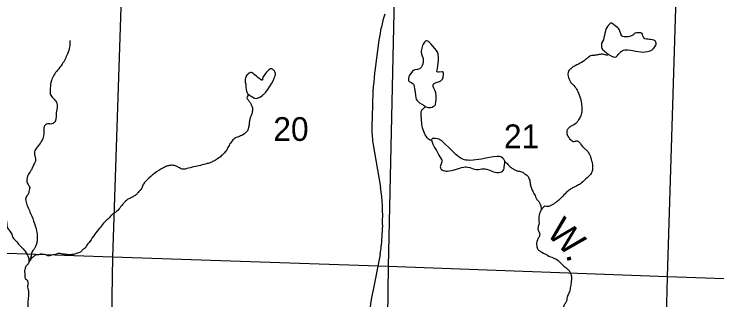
# Model space of a CAD drawing. Extents: x 1219626 to 1426462, y 456797 to 752399.
# Drawn here: x 1345886 to 1359212, y 635829 to 641247 of the extents above; entities that cross this region are included whole.
import ezdxf

# ---------------------------------------------------------------- set-up
doc = ezdxf.new("R2010")
doc.units = 0
for name, color, linetype in [('Lakes and Ponds', 7, 'Continuous'), ('Narrow River Creek and Branch and Slough', 7, 'Continuous'), ('Narrow River Creek and Branch and Slough Text', 7, 'Continuous'), ('Section Lines', 7, 'Continuous'), ('Section Numbers', 7, 'Continuous'), ('Uninventoried Roads and Features', 7, 'Continuous')]:
    doc.layers.add(name, color=color, linetype=linetype)

msp = doc.modelspace()

# ---------------------------------------------------------------- linework, layer by layer
at = {"layer": 'Lakes and Ponds'}
for points in [[(1357081, 640543), (1357109, 640519), (1357137, 640495), (1357180, 640466), (1357226, 640443), (1357248, 640435), (1357266, 640432), (1357292, 640434), (1357304, 640439), (1357315, 640446), (1357327, 640464), (1357339, 640483), (1357357, 640502), (1357375, 640521), (1357394, 640537), (1357415, 640552), (1357441, 640564), (1357468, 640569), (1357525, 640568), (1357581, 640563), (1357674, 640546), (1357767, 640529), (1357806, 640527), (1357845, 640529), (1357897, 640537), (1357948, 640552), (1357981, 640569), (1358011, 640594), (1358036, 640625), (1358054, 640659), (1358058, 640673), (1358059, 640695), (1358052, 640717), (1358038, 640737), (1358029, 640744), (1358018, 640749), (1357987, 640757), (1357955, 640762), (1357928, 640765), (1357901, 640769), (1357873, 640772), (1357845, 640780), (1357832, 640790), (1357819, 640811), (1357808, 640832), (1357798, 640862), (1357791, 640876), (1357780, 640887), (1357766, 640893), (1357745, 640893), (1357724, 640890), (1357689, 640889), (1357655, 640883), (1357647, 640878), (1357638, 640867), (1357628, 640856), (1357606, 640843), (1357583, 640832), (1357557, 640824), (1357531, 640818), (1357491, 640814), (1357452, 640815), (1357428, 640820), (1357417, 640825), (1357408, 640834), (1357395, 640855), (1357383, 640889), (1357371, 640922), (1357356, 640957), (1357347, 640974), (1357335, 640987), (1357309, 641006), (1357284, 641024), (1357251, 641049), (1357218, 641073), (1357210, 641076), (1357195, 641073), (1357185, 641066), (1357153, 641034), (1357137, 641014), (1357125, 640993), (1357108, 640959), (1357096, 640924), (1357088, 640883), (1357079, 640842), (1357069, 640801), (1357058, 640760), (1357042, 640726), (1357024, 640693), (1357020, 640660), (1357023, 640626), (1357031, 640593), (1357039, 640578), (1357050, 640566), (1357065, 640555), (1357081, 640543)], [(1353660, 639509), (1353665, 639506), (1353674, 639501), (1353692, 639488), (1353715, 639480), (1353737, 639477), (1353781, 639478), (1353812, 639485), (1353834, 639493), (1353859, 639509), (1353868, 639520), (1353873, 639531), (1353885, 639585), (1353889, 639627), (1353889, 639690), (1353883, 639751), (1353872, 639789), (1353844, 639845), (1353834, 639873), (1353832, 639900), (1353839, 639919), (1353853, 639932), (1353889, 639949), (1353952, 639970), (1353979, 639982), (1353998, 639999), (1354007, 640013), (1354019, 640046), (1354027, 640100), (1354026, 640125), (1354022, 640145), (1354014, 640152), (1354001, 640154), (1353938, 640148), (1353924, 640147), (1353909, 640151), (1353904, 640156), (1353903, 640163), (1353911, 640213), (1353921, 640264), (1353930, 640374), (1353930, 640429), (1353925, 640484), (1353911, 640526), (1353894, 640555), (1353862, 640596), (1353826, 640636), (1353792, 640675), (1353765, 640705), (1353743, 640724), (1353728, 640734), (1353705, 640740), (1353695, 640738), (1353685, 640731), (1353669, 640714), (1353645, 640679), (1353630, 640648), (1353614, 640600), (1353604, 640551), (1353603, 640528), (1353612, 640486), (1353633, 640425), (1353641, 640394), (1353644, 640363), (1353640, 640330), (1353627, 640282), (1353602, 640234), (1353586, 640217), (1353570, 640207), (1353536, 640197), (1353483, 640187), (1353459, 640178), (1353438, 640163), (1353405, 640123), (1353385, 640088), (1353373, 640061), (1353363, 640022), (1353361, 640005), (1353362, 639989), (1353368, 639977), (1353378, 639969), (1353430, 639943), (1353453, 639927), (1353461, 639917), (1353465, 639906), (1353479, 639838), (1353489, 639769), (1353494, 639712), (1353501, 639656), (1353508, 639637), (1353525, 639612), (1353549, 639589), (1353575, 639565), (1353617, 639537), (1353639, 639526), (1353660, 639509)], [(1350447, 639653), (1350473, 639645), (1350492, 639650), (1350509, 639656), (1350523, 639662), (1350548, 639674), (1350566, 639684), (1350593, 639703), (1350605, 639713), (1350618, 639724), (1350633, 639739), (1350656, 639766), (1350672, 639786), (1350695, 639817), (1350717, 639849), (1350740, 639885), (1350772, 639940), (1350802, 639996), (1350811, 640014), (1350820, 640030), (1350826, 640045), (1350831, 640059), (1350838, 640083), (1350841, 640100), (1350841, 640114), (1350840, 640123), (1350837, 640138), (1350832, 640152), (1350824, 640165), (1350815, 640175), (1350807, 640184), (1350799, 640191), (1350784, 640201), (1350773, 640206), (1350764, 640209), (1350758, 640210), (1350750, 640210), (1350743, 640208), (1350734, 640203), (1350717, 640191), (1350702, 640178), (1350690, 640165), (1350668, 640141), (1350637, 640100), (1350622, 640079), (1350608, 640059), (1350604, 640050), (1350601, 640041), (1350599, 640023), (1350597, 640011), (1350595, 640003), (1350593, 639998), (1350592, 639995), (1350588, 639993), (1350584, 639994), (1350575, 639998), (1350566, 640002), (1350552, 640012), (1350507, 640047), (1350480, 640069), (1350439, 640102), (1350418, 640118), (1350398, 640132), (1350392, 640136), (1350385, 640138), (1350379, 640138), (1350367, 640137), (1350357, 640134), (1350347, 640129), (1350339, 640124), (1350325, 640113), (1350315, 640103), (1350301, 640088), (1350289, 640071), (1350282, 640059), (1350277, 640047), (1350273, 640037), (1350269, 640016), (1350267, 639999), (1350267, 639983), (1350270, 639956), (1350277, 639915), (1350280, 639895), (1350283, 639875), (1350288, 639813), (1350290, 639798), (1350293, 639786), (1350299, 639769), (1350307, 639752), (1350314, 639742), (1350321, 639734), (1350334, 639721), (1350355, 639705), (1350378, 639691), (1350412, 639670), (1350429, 639661), (1350447, 639653)], [(1355179, 638326), (1355180, 638346), (1355192, 638426), (1355191, 638446), (1355188, 638461), (1355178, 638483), (1355171, 638494), (1355161, 638505), (1355150, 638517), (1355127, 638532), (1355108, 638542), (1355090, 638547), (1355059, 638550), (1355036, 638549), (1354967, 638539), (1354900, 638528), (1354800, 638507), (1354750, 638497), (1354700, 638490), (1354639, 638482), (1354593, 638477), (1354523, 638474), (1354489, 638476), (1354454, 638480), (1354427, 638486), (1354404, 638493), (1354365, 638510), (1354337, 638526), (1354297, 638555), (1354260, 638587), (1354194, 638653), (1354130, 638719), (1354062, 638782), (1353993, 638842), (1353983, 638850), (1353960, 638863), (1353936, 638873), (1353913, 638881), (1353873, 638889), (1353846, 638891), (1353829, 638889), (1353818, 638886), (1353812, 638882), (1353805, 638874), (1353803, 638864), (1353805, 638840), (1353810, 638818), (1353826, 638778), (1353858, 638717), (1353892, 638658), (1353941, 638575), (1353989, 638492), (1353993, 638481), (1353995, 638470), (1353993, 638449), (1353970, 638371), (1353967, 638352), (1353968, 638338), (1353970, 638328), (1353977, 638314), (1353989, 638301), (1354007, 638289), (1354024, 638281), (1354052, 638273), (1354074, 638270), (1354106, 638271), (1354138, 638274), (1354178, 638280), (1354213, 638288), (1354337, 638329), (1354368, 638337), (1354414, 638347), (1354437, 638349), (1354460, 638349), (1354484, 638346), (1354526, 638336), (1354589, 638315), (1354621, 638306), (1354652, 638301), (1354693, 638302), (1354755, 638311), (1354786, 638314), (1354817, 638313), (1354841, 638309), (1354884, 638296), (1354946, 638270), (1354977, 638258), (1355009, 638250), (1355038, 638245), (1355060, 638244), (1355077, 638244), (1355103, 638248), (1355127, 638258), (1355146, 638271), (1355158, 638283), (1355172, 638302), (1355179, 638326)]]:
    msp.add_lwpolyline(points, dxfattribs=at)
at = {"layer": 'Narrow River Creek and Branch and Slough'}
for points in [[(1345422, 641048), (1345438, 640880), (1345411, 640685), (1345359, 640559), (1345306, 640459), (1345233, 640359), (1345133, 640265), (1345054, 640201), (1344981, 640133), (1344923, 640081), (1344876, 639944), (1344865, 639686), (1344870, 639413), (1344886, 639313), (1344939, 639218), (1344960, 639134), (1344965, 639081), (1344991, 639055), (1345007, 638971), (1345033, 638855), (1345049, 638787), (1345112, 638697), (1345175, 638608), (1345249, 638529), (1345291, 638455), (1345291, 638371), (1345280, 638250), (1345270, 638161), (1345280, 638087), (1345327, 638030), (1345390, 637967), (1345453, 637924), (1345485, 637851), (1345532, 637725), (1345543, 637641), (1345553, 637578), (1345622, 637493), (1345706, 637394), (1345737, 637346), (1345748, 637252), (1345769, 637183), (1345816, 637115), (1345842, 637073), (1345863, 637015), (1345921, 636947), (1345989, 636868), (1346079, 636773), (1346126, 636705), (1346152, 636647), (1346163, 636605), (1346163, 636563), (1346166, 636541)], [(1346946, 640745), (1346940, 640624), (1346898, 640493), (1346798, 640298), (1346709, 640183), (1346594, 639988), (1346573, 639841), (1346573, 639794), (1346573, 639730), (1346625, 639652), (1346688, 639578), (1346683, 639341), (1346657, 639200), (1346583, 639163), (1346499, 639163), (1346457, 639115), (1346452, 638989), (1346431, 638889), (1346368, 638779), (1346320, 638716), (1346273, 638637), (1346278, 638558), (1346294, 638474), (1346273, 638422), (1346236, 638343), (1346205, 638280), (1346147, 638185), (1346142, 638033), (1346179, 637975), (1346168, 637885), (1346147, 637822), (1346126, 637799), (1346105, 637731), (1346131, 637631), (1346221, 637415), (1346289, 637231), (1346326, 637032), (1346320, 636926), (1346299, 636858), (1346273, 636806), (1346242, 636763), (1346210, 636690), (1346200, 636627), (1346163, 636591)], [(1357159, 640481), (1357132, 640470), (1357092, 640475), (1357051, 640485), (1356980, 640480), (1356904, 640465), (1356838, 640460), (1356756, 640414), (1356675, 640348), (1356553, 640282), (1356452, 640221), (1356406, 640175), (1356386, 640094), (1356416, 640002), (1356441, 639951), (1356518, 639870), (1356574, 639778), (1356624, 639646), (1356645, 639519), (1356650, 639412), (1356629, 639321), (1356589, 639245), (1356553, 639189), (1356462, 639128), (1356416, 639102), (1356375, 639052), (1356365, 639001), (1356396, 638914), (1356447, 638858), (1356487, 638833), (1356543, 638843), (1356584, 638833), (1356634, 638777), (1356685, 638716), (1356731, 638675), (1356792, 638599), (1356812, 638548), (1356828, 638492), (1356843, 638437), (1356853, 638360), (1356853, 638304), (1356833, 638238), (1356792, 638182), (1356706, 638106), (1356624, 638030), (1356548, 637989), (1356492, 637959), (1356426, 637923), (1356355, 637862), (1356269, 637776), (1356193, 637705), (1356147, 637669), (1356101, 637639), (1356040, 637608), (1355999, 637598), (1355949, 637603), (1355908, 637577), (1355857, 637491), (1355832, 637384), (1355837, 637318), (1355837, 637257), (1355817, 637186), (1355837, 637125), (1355852, 637069), (1355832, 637013), (1355801, 636952), (1355796, 636855), (1355822, 636784), (1355867, 636749), (1355974, 636688), (1356081, 636637), (1356182, 636591), (1356253, 636525), (1356330, 636454), (1356386, 636408), (1356426, 636357), (1356452, 636271), (1356447, 636159), (1356431, 636057), (1356406, 635961), (1356370, 635879), (1356365, 635829), (1356345, 635783), (1356309, 635717), (1356289, 635651), (1356274, 635600), (1356248, 635559), (1356264, 635513), (1356284, 635468), (1356253, 635442), (1356223, 635437)], [(1350334, 639721), (1350311, 639693), (1350302, 639658), (1350332, 639606), (1350368, 639555), (1350393, 639503), (1350407, 639433), (1350391, 639354), (1350370, 639295), (1350349, 639223), (1350344, 639162), (1350332, 639097), (1350318, 639050), (1350279, 639001), (1350223, 638957), (1350181, 638936), (1350099, 638908), (1350036, 638861), (1349973, 638779), (1349929, 638693), (1349905, 638651), (1349875, 638618), (1349830, 638571), (1349766, 638519), (1349680, 638468), (1349619, 638435), (1349547, 638412), (1349292, 638349), (1349164, 638319), (1349129, 638309), (1349057, 638312), (1348989, 638351), (1348921, 638377), (1348846, 638379), (1348781, 638363), (1348709, 638328), (1348407, 638106), (1348361, 638055), (1348319, 637984), (1348293, 637924), (1348253, 637884), (1348228, 637851), (1348179, 637809), (1348125, 637777), (1348062, 637746), (1348001, 637702), (1347952, 637650), (1347905, 637592), (1347875, 637548), (1347791, 637479), (1347744, 637444), (1347688, 637383), (1347634, 637337), (1347583, 637281), (1347506, 637187), (1347417, 637073), (1347321, 636935), (1347267, 636865), (1347221, 636804), (1347179, 636774), (1347158, 636746), (1347092, 636715), (1346983, 636687), (1346864, 636692), (1346782, 636703), (1346737, 636711), (1346670, 636692), (1346574, 636671), (1346541, 636664), (1346485, 636682), (1346434, 636692), (1346387, 636696), (1346352, 636685), (1346305, 636685), (1346252, 636650), (1346215, 636616), (1346191, 636581), (1346170, 636553), (1346161, 636525), (1346133, 636492), (1346103, 636450), (1346086, 636359), (1346091, 636303), (1346091, 636256), (1346105, 636231), (1346140, 636200), (1346145, 636170), (1346152, 636139), (1346140, 636093), (1346145, 636048), (1346159, 635999)], [(1353804, 638853), (1353776, 638858), (1353720, 638903), (1353654, 639020), (1353618, 639163), (1353608, 639280), (1353603, 639366), (1353603, 639402), (1353634, 639447), (1353686, 639493)], [(1355189, 638453), (1355219, 638429), (1355280, 638363), (1355341, 638317), (1355392, 638286), (1355448, 638271), (1355524, 638251), (1355570, 638220), (1355610, 638195), (1355646, 638139), (1355671, 638052), (1355676, 638012), (1355697, 637946), (1355727, 637869), (1355773, 637783), (1355798, 637732), (1355824, 637707), (1355854, 637656), (1355875, 637600), (1355881, 637541)], [(1346159, 635999), (1346159, 635925), (1346156, 635868), (1346147, 635810), (1346145, 635735), (1346145, 635614), (1346135, 635579), (1346117, 635555), (1346089, 635523), (1346063, 635495), (1346046, 635460), (1346021, 635413), (1346018, 635385), (1346040, 635324), (1346033, 635279), (1346024, 635249), (1345996, 635223), (1345952, 635200), (1345928, 635169), (1345914, 635141), (1345893, 635095), (1345903, 635048), (1345912, 635003), (1345914, 634957), (1345886, 634929), (1345851, 634908), (1345805, 634877), (1345774, 634845), (1345739, 634786), (1345721, 634749), (1345730, 634697), (1345728, 634644), (1345713, 634595), (1345718, 634562), (1345742, 634518), (1345763, 634496), (1345779, 634464), (1345779, 634422), (1345774, 634384), (1345744, 634349), (1345713, 634312), (1345681, 634261), (1345662, 634232), (1345669, 634197), (1345709, 634158), (1345725, 634127), (1345711, 634085), (1345695, 634052), (1345660, 634013), (1345627, 633980), (1345601, 633936), (1345576, 633873), (1345557, 633812), (1345529, 633751), (1345513, 633725), (1345464, 633681), (1345422, 633646), (1345398, 633616), (1345368, 633569), (1345338, 633531), (1345324, 633515), (1345303, 633473), (1345307, 633412), (1345319, 633316), (1345324, 633249), (1345347, 633214), (1345363, 633183), (1345363, 633155), (1345342, 633118), (1345345, 633069), (1345368, 633015), (1345370, 632987), (1345342, 632940), (1345335, 632912), (1345347, 632873), (1345361, 632854), (1345397, 632823), (1345409, 632788), (1345402, 632741), (1345390, 632702), (1345374, 632671), (1345357, 632648), (1345318, 632611), (1345299, 632583), (1345283, 632557), (1345280, 632515), (1345280, 632484), (1345266, 632426), (1345257, 632391), (1345238, 632377), (1345192, 632347)]]:
    msp.add_spline(points, degree=3, dxfattribs=at)
at = {"layer": 'Section Lines'}
for p, q in [((1347929, 641941), (1347751, 636640)), ((1353100, 641778), (1352980, 636463)), ((1358275, 636267), (1358444, 641666)), ((1347751, 636640), (1342504, 636817)), ((1347751, 636640), (1347658, 631419)), ((1352980, 636463), (1347751, 636640)), ((1352980, 636463), (1352892, 631242)), ((1358275, 636267), (1352980, 636463)), ((1358149, 631132), (1358275, 636267)), ((1363546, 636073), (1358275, 636267))]:
    msp.add_line(p, q, dxfattribs=at)
at = {"layer": 'Uninventoried Roads and Features'}
for p, q in [((1352804, 640755), (1352733, 640215)), ((1352679, 639523), (1352669, 639109)), ((1352690, 638806), (1352831, 637969)), ((1352869, 637250), (1352846, 636853)), ((1352825, 636691), (1352686, 635990))]:
    msp.add_line(p, q, dxfattribs=at)
for centre, radius, start, end in [((1355580, 640386), 2800, 162.1014, 172.4301), ((1359077, 639372), 6400, 172.4301, 178.6455), ((1354268, 639071), 1600, 178.6455, 189.5177), ((1349675, 637440), 3200, 356.6074, 9.5177), ((1351648, 636924), 1200, 348.8137, 356.6074), ((1357395, 635059), 4800, 168.8137, 213.6071)]:
    msp.add_arc(centre, radius, start, end, dxfattribs=at)

# ---------------------------------------------------------------- texts
at = {"layer": 'Narrow River Creek and Branch and Slough Text'}
for s, rotation, p in [('W', 314.7491, (1355958, 637082)), ('.', 286.3149, (1356344, 636690))]:
    msp.add_text(s, height=500, rotation=rotation, dxfattribs=at).set_placement(p)
at = {"layer": 'Section Numbers'}
for s, p in [('20', (1350801, 638843)), ('21', (1355173, 638705))]:
    msp.add_text(s, height=450, rotation=0.0002, dxfattribs=at).set_placement(p)

doc.saveas('drawing.dxf')
